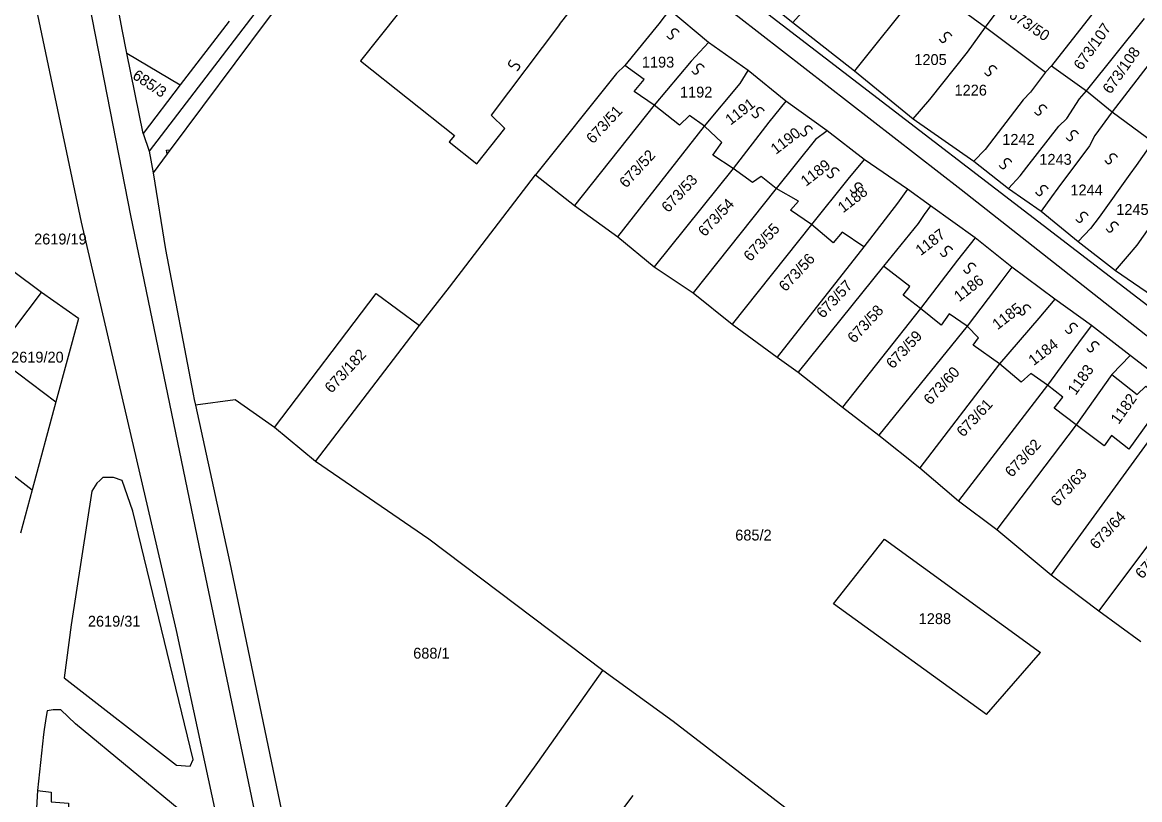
# Model space of a CAD drawing. Extents: x -581999 to -572728, y -1219553 to -1212032.
# Drawn here: x -577734.8 to -577529.2, y -1215188.7 to -1215045.8 of the extents above; entities that cross this region are included whole.
import ezdxf

# ---------------------------------------------------------------- set-up
doc = ezdxf.new("R2010")
doc.units = 0
for name, color, linetype in [('Vrstva 1', 7, 'Continuous'), ('Vrstva 2', 7, 'Continuous'), ('Vrstva 4', 7, 'Continuous'), ('Vrstva 6', 7, 'Continuous')]:
    doc.layers.add(name, color=color, linetype=linetype)

msp = doc.modelspace()

# ---------------------------------------------------------------- linework, layer by layer
at = {"layer": 'Vrstva 1'}
for p, q in [((-577673.556, -1215019.936), (-577711.491, -1215069.479)), ((-577535.094, -1215040.597), (-577545.399, -1215053.759)), ((-577538.974, -1215058.351), (-577528.341, -1215045.029)), ((-577523.704, -1215048.505), (-577534.231, -1215062.226)), ((-577715.581, -1215051.435), (-577705.764, -1215057.281)), ((-577545.399, -1215053.759), (-577546.537, -1215054.912)), ((-577545.399, -1215053.759), (-577538.974, -1215058.351)), ((-577540.279, -1215059.856), (-577538.974, -1215058.351)), ((-577538.974, -1215058.351), (-577534.231, -1215062.226)), ((-577542.618, -1215063.422), (-577540.279, -1215059.856)), ((-577618.55, -1215061.007), (-577633.188, -1215079.472)), ((-577534.231, -1215062.226), (-577537.437, -1215066.589)), ((-577534.231, -1215062.226), (-577526.784, -1215067.735)), ((-577526.784, -1215067.735), (-577529.854, -1215072.121)), ((-577688.434, -1215120.263), (-577669.721, -1215095.649)), ((-577669.721, -1215095.649), (-577661.746, -1215101.495)), ((-577585.536, -1215152.72), (-577576.155, -1215140.815)), ((-577576.155, -1215140.815), (-577547.458, -1215161.693)), ((-577557.391, -1215173.081), (-577585.536, -1215152.72)), ((-577557.391, -1215173.081), (-577547.458, -1215161.693))]:
    msp.add_line(p, q, dxfattribs=at)
for points in [[(-577723.919, -1215082.491), (-577736.309, -1215023.635), (-577745.87, -1214975.785)], [(-577468.366, -1215152.089), (-577468.704, -1215147.994), (-577523.492, -1215106.889), (-577562.025, -1215076.592), (-577603.116, -1215044.7), (-577656.7, -1215006.145), (-577660.535, -1215010.928), (-577662.179, -1215009.511)], [(-577662.179, -1215009.511), (-577689.755, -1215045.301), (-577707.587, -1215069.22)], [(-577701.896, -1215143.742), (-577714.827, -1215081.288), (-577725.151, -1215028.582)], [(-577663.667, -1215030.608), (-577667.319, -1215035.214), (-577661.98, -1215039.447), (-577672.596, -1215052.837), (-577655.293, -1215066.556), (-577656.248, -1215067.76), (-577651.177, -1215071.782), (-577646.036, -1215065.3), (-577648.509, -1215062.854)], [(-577635.968, -1215046.133), (-577634.205, -1215043.911), (-577639.06, -1215040.059), (-577640.196, -1215041.491), (-577654.761, -1215029.936), (-577658.528, -1215034.685), (-577663.667, -1215030.608)], [(-577557.554, -1215046.669), (-577546.794, -1215032.149)], [(-577602.967, -1215037.844), (-577593.03, -1215045.819)], [(-577716.433, -1215047.072), (-577717.402, -1215041.813)], [(-577458.025, -1215139.972), (-577460.399, -1215142.276), (-577464.051, -1215143.693), (-577466.426, -1215142.984), (-577477.566, -1215135.366), (-577526.874, -1215098.513), (-577601.076, -1215041.539)], [(-577570.09, -1215040.151), (-577581.673, -1215054.687)], [(-577564.365, -1215041.64), (-577557.554, -1215046.669)], [(-577608.54, -1215049.445), (-577615.704, -1215043.463), (-577617.706, -1215046.026)], [(-577593.03, -1215045.819), (-577590.451, -1215042.932)], [(-577696.726, -1215045.571), (-577705.764, -1215057.281), (-577712.59, -1215066.224)], [(-577635.968, -1215046.133), (-577648.509, -1215062.854)], [(-577617.706, -1215046.026), (-577623.934, -1215053.714)], [(-577593.03, -1215045.819), (-577581.673, -1215054.687)], [(-577712.59, -1215066.224), (-577715.581, -1215051.435), (-577716.433, -1215047.072)], [(-577560.891, -1215051.238), (-577557.554, -1215046.669)], [(-577557.554, -1215046.669), (-577546.537, -1215054.912)], [(-577608.54, -1215049.445), (-577611.715, -1215052.893)], [(-577601.261, -1215054.642), (-577608.54, -1215049.445)], [(-577567.786, -1215059.927), (-577560.891, -1215051.238)], [(-577623.934, -1215053.714), (-577625.49, -1215055.16), (-577640.355, -1215073.829)], [(-577618.55, -1215061.007), (-577622.244, -1215058.485), (-577620.382, -1215056.247), (-577623.934, -1215053.714)], [(-577611.715, -1215052.893), (-577618.55, -1215061.007)], [(-577602.743, -1215056.996), (-577601.261, -1215054.642)], [(-577594.318, -1215060.285), (-577601.261, -1215054.642)], [(-577581.673, -1215054.687), (-577570.907, -1215063.513)], [(-577546.537, -1215054.912), (-577549.317, -1215058.588)], [(-577609.27, -1215064.877), (-577602.743, -1215056.996)], [(-577549.317, -1215058.588), (-577550.651, -1215060.035)], [(-577594.318, -1215060.285), (-577597.446, -1215064.109)], [(-577586.712, -1215065.706), (-577594.318, -1215060.285)], [(-577570.907, -1215063.513), (-577567.786, -1215059.927)], [(-577550.651, -1215060.035), (-577557.658, -1215069.17)], [(-577609.27, -1215064.877), (-577612.014, -1215062.922), (-577613.874, -1215064.661), (-577618.55, -1215061.007)], [(-577597.446, -1215064.109), (-577603.976, -1215072.664)], [(-577570.907, -1215063.513), (-577559.688, -1215071.321)], [(-577544.062, -1215064.868), (-577542.618, -1215063.422)], [(-577712.59, -1215066.224), (-577711.491, -1215069.479), (-577710.757, -1215073.472)], [(-577625.247, -1215085.232), (-577609.27, -1215064.877)], [(-577603.976, -1215072.664), (-577607.725, -1215070.197), (-577606.11, -1215067.833), (-577609.27, -1215064.877)], [(-577586.712, -1215065.706), (-577588.867, -1215067.299)], [(-577579.879, -1215071.011), (-577586.712, -1215065.706)], [(-577551.178, -1215074.002), (-577549.989, -1215072.414), (-577544.062, -1215064.868)], [(-577537.437, -1215066.589), (-577538.441, -1215068.486)], [(-577588.867, -1215067.299), (-577596.065, -1215076.354)], [(-577538.441, -1215068.486), (-577544.288, -1215076.252), (-577545.449, -1215077.843)], [(-577708.13, -1215069.948), (-577710.757, -1215073.472)], [(-577708.262, -1215069.297), (-577707.587, -1215069.22)], [(-577708.13, -1215069.948), (-577708.262, -1215069.297)], [(-577707.587, -1215069.22), (-577708.13, -1215069.948)], [(-577557.658, -1215069.17), (-577559.688, -1215071.321)], [(-577603.976, -1215072.664), (-577618.524, -1215090.759)], [(-577596.065, -1215076.354), (-577598.854, -1215074.125), (-577600.463, -1215075.24), (-577603.976, -1215072.664)], [(-577579.879, -1215071.011), (-577582.907, -1215074.582)], [(-577571.902, -1215076.452), (-577579.879, -1215071.011)], [(-577559.688, -1215071.321), (-577553.344, -1215076.331)], [(-577529.854, -1215072.121), (-577530.984, -1215073.688)], [(-577710.757, -1215073.472), (-577708.465, -1215087.533)], [(-577680.87, -1215126.566), (-577661.746, -1215101.495), (-577656.175, -1215094.474), (-577640.355, -1215073.829)], [(-577640.355, -1215073.829), (-577633.188, -1215079.472)], [(-577582.907, -1215074.582), (-577589.602, -1215082.966)], [(-577553.344, -1215076.331), (-577551.178, -1215074.002)], [(-577530.984, -1215073.688), (-577536.679, -1215081.598), (-577538.231, -1215083.668)], [(-577596.065, -1215076.354), (-577611.355, -1215095.505)], [(-577589.602, -1215082.966), (-577593.449, -1215080.28), (-577591.961, -1215078.666), (-577596.065, -1215076.354)], [(-577571.902, -1215076.452), (-577573.774, -1215079.021)], [(-577567.714, -1215079.5), (-577571.902, -1215076.452)], [(-577553.344, -1215076.331), (-577547.321, -1215080.519)], [(-577573.774, -1215079.021), (-577579.968, -1215087.07)], [(-577545.449, -1215077.843), (-577547.321, -1215080.519)], [(-577531.448, -1215088.824), (-577529.642, -1215086.764), (-577524.249, -1215079.096)], [(-577633.188, -1215079.472), (-577625.247, -1215085.232)], [(-577568.839, -1215081.126), (-577569.963, -1215082.751), (-577576.323, -1215090.63)], [(-577567.714, -1215079.5), (-577568.839, -1215081.126)], [(-577559.45, -1215085.371), (-577567.714, -1215079.5)], [(-577547.321, -1215080.519), (-577540.541, -1215086.046)], [(-577710.024, -1215142.271), (-577723.919, -1215082.491)], [(-577589.602, -1215082.966), (-577604.191, -1215101.257)], [(-577579.968, -1215087.07), (-577583.964, -1215084.338), (-577585.577, -1215086.326), (-577589.602, -1215082.966)], [(-577625.247, -1215085.232), (-577618.524, -1215090.759)], [(-577538.231, -1215083.668), (-577540.541, -1215086.046)], [(-577579.968, -1215087.07), (-577595.924, -1215107.351)], [(-577559.45, -1215085.371), (-577562.694, -1215089.482)], [(-577552.731, -1215090.785), (-577559.45, -1215085.371)], [(-577540.541, -1215086.046), (-577533.656, -1215091.398)], [(-577708.465, -1215087.533), (-577703.38, -1215114.137), (-577703.163, -1215115.146)], [(-577533.656, -1215091.398), (-577531.448, -1215088.824)], [(-577731.281, -1215095.459), (-577736.638, -1215091.441)], [(-577618.524, -1215090.759), (-577611.355, -1215095.505)], [(-577576.323, -1215090.63), (-577592.042, -1215110.089)], [(-577569.558, -1215098.368), (-577572.744, -1215095.942), (-577571.503, -1215094.325), (-577576.323, -1215090.63)], [(-577562.694, -1215089.482), (-577569.558, -1215098.368)], [(-577552.731, -1215090.785), (-577554.559, -1215093.239)], [(-577544.801, -1215096.653), (-577552.731, -1215090.785)], [(-577533.656, -1215091.398), (-577525.835, -1215096.718)], [(-577554.559, -1215093.239), (-577560.92, -1215101.622)], [(-577738.462, -1215104.933), (-577731.281, -1215095.459)], [(-577724.497, -1215100.209), (-577731.281, -1215095.459)], [(-577611.355, -1215095.505), (-577604.191, -1215101.257)], [(-577544.801, -1215096.653), (-577547.77, -1215100.186)], [(-577538.081, -1215101.506), (-577544.801, -1215096.653)], [(-577569.558, -1215098.368), (-577583.889, -1215116.517)], [(-577560.92, -1215101.622), (-577564.246, -1215099.366), (-577565.736, -1215101.48), (-577569.558, -1215098.368)], [(-577724.497, -1215100.209), (-577728.621, -1215115.556)], [(-577604.191, -1215101.257), (-577595.924, -1215107.351)], [(-577560.92, -1215101.622), (-577577.17, -1215121.704)], [(-577554.963, -1215108.564), (-577559.831, -1215105.137), (-577558.838, -1215103.77), (-577560.92, -1215101.622)], [(-577547.77, -1215100.186), (-577554.963, -1215108.564)], [(-577538.081, -1215101.506), (-577539.802, -1215103.772)], [(-577530.925, -1215107.032), (-577538.081, -1215101.506)], [(-577539.802, -1215103.772), (-577546.164, -1215112.491)], [(-577740.046, -1215106.975), (-577728.621, -1215115.556)], [(-577595.924, -1215107.351), (-577592.042, -1215110.089)], [(-577530.925, -1215107.032), (-577534.345, -1215110.542)], [(-577521.457, -1215114.361), (-577530.925, -1215107.032)], [(-577554.963, -1215108.564), (-577569.679, -1215127.679)], [(-577546.164, -1215112.491), (-577549.245, -1215110.321), (-577550.98, -1215111.934), (-577554.963, -1215108.564)], [(-577592.042, -1215110.089), (-577583.889, -1215116.517)], [(-577534.345, -1215110.542), (-577540.875, -1215119.765)], [(-577534.345, -1215110.542), (-577529.65, -1215114.185), (-577528.04, -1215112.697), (-577524.723, -1215115.338), (-577531.179, -1215124.287), (-577534.374, -1215121.772), (-577535.739, -1215123.636), (-577540.875, -1215119.765)], [(-577546.164, -1215112.491), (-577562.524, -1215133.763)], [(-577540.875, -1215119.765), (-577544.958, -1215116.714), (-577543.344, -1215114.727), (-577546.164, -1215112.491)], [(-577728.621, -1215115.556), (-577732.97, -1215131.775)], [(-577703.163, -1215115.146), (-577702.946, -1215116.155)], [(-577680.87, -1215126.566), (-577688.434, -1215120.263), (-577695.654, -1215115.171), (-577702.946, -1215116.155)], [(-577702.946, -1215116.155), (-577696.642, -1215145.145)], [(-577521.457, -1215114.361), (-577545.457, -1215147.398)], [(-577583.889, -1215116.517), (-577577.17, -1215121.704)], [(-577748.348, -1215119.858), (-577732.97, -1215131.775)], [(-577540.875, -1215119.765), (-577555.475, -1215139.062)], [(-577577.17, -1215121.704), (-577569.679, -1215127.679)], [(-577628.008, -1215164.953), (-577659.981, -1215140.821), (-577680.87, -1215126.566)], [(-577569.679, -1215127.679), (-577562.524, -1215133.763)], [(-577727.135, -1215166.354), (-577706.438, -1215182.397), (-577703.934, -1215182.592), (-577703.392, -1215181.328), (-577714.491, -1215135.656), (-577716.437, -1215130.032), (-577718.046, -1215129.48), (-577720.016, -1215129.468), (-577720.555, -1215130.008), (-577721.093, -1215130.548), (-577721.994, -1215131.991), (-577725.845, -1215156.588)], [(-577732.97, -1215131.775), (-577735.148, -1215139.729)], [(-577562.524, -1215133.763), (-577555.475, -1215139.062)], [(-577521.695, -1215133.965), (-577536.704, -1215153.978)], [(-577555.475, -1215139.062), (-577545.457, -1215147.398)], [(-577695.99, -1215205.934), (-577706.442, -1215157.644), (-577710.024, -1215142.271)], [(-577689.516, -1215202.993), (-577701.896, -1215143.742)], [(-577696.642, -1215145.145), (-577686.243, -1215194.921), (-577678.89, -1215204.729), (-577664.447, -1215215.993)], [(-577545.457, -1215147.398), (-577536.704, -1215153.978)], [(-577536.704, -1215153.978), (-577528.998, -1215159.615)], [(-577725.845, -1215156.588), (-577727.135, -1215166.354)], [(-577664.447, -1215215.993), (-577639.978, -1215181.907), (-577628.008, -1215164.953)], [(-577588.924, -1215194.273), (-577590.497, -1215193.234), (-577615.032, -1215174.331), (-577628.008, -1215164.953)], [(-577704.52, -1215191.702), (-577714.775, -1215183.231), (-577725.033, -1215174.757), (-577727.707, -1215172.209), (-577729.139, -1215172.201), (-577730.214, -1215172.375), (-577730.397, -1215173.46), (-577730.763, -1215175.81), (-577730.927, -1215176.755)], [(-577730.927, -1215176.755), (-577732.038, -1215187.064)], [(-577732.038, -1215187.064), (-577732.616, -1215197.916)]]:
    msp.add_lwpolyline(points, dxfattribs=at)
at = {"layer": 'Vrstva 4'}
msp.add_line((-577622.477, -1215187.981), (-577624.351, -1215190.508), dxfattribs=at)
msp.add_lwpolyline([(-577732.038, -1215187.064), (-577729.524, -1215187.384), (-577729.531, -1215189.133), (-577726.321, -1215189.4), (-577726.01, -1215196.647)], dxfattribs=at)
at = {"layer": 'Vrstva 6'}
for points in [[(-577616.234, -1215048.22), (-577615.754, -1215048.927), (-577615.06, -1215048.616), (-577614.983, -1215048.216), (-577615.219, -1215047.871), (-577615.304, -1215047.539), (-577615.222, -1215047.249), (-577615.078, -1215047.069), (-577614.842, -1215046.941), (-577614.477, -1215046.977), (-577614.05, -1215047.416), (-577613.995, -1215047.589)], [(-577566.074, -1215048.864), (-577565.594, -1215049.571), (-577564.9, -1215049.26), (-577564.823, -1215048.86), (-577565.059, -1215048.515), (-577565.144, -1215048.183), (-577565.062, -1215047.893), (-577564.918, -1215047.713), (-577564.682, -1215047.585), (-577564.317, -1215047.621), (-577563.89, -1215048.06), (-577563.835, -1215048.233)], [(-577644.907, -1215052.647), (-577645.494, -1215053.269), (-577645.039, -1215053.878), (-577644.633, -1215053.866), (-577644.347, -1215053.561), (-577644.041, -1215053.407), (-577643.741, -1215053.423), (-577643.534, -1215053.525), (-577643.358, -1215053.728), (-577643.313, -1215054.092), (-577643.648, -1215054.604), (-577643.806, -1215054.696)], [(-577611.632, -1215054.681), (-577611.152, -1215055.388), (-577610.458, -1215055.077), (-577610.381, -1215054.677), (-577610.617, -1215054.332), (-577610.702, -1215054), (-577610.62, -1215053.71), (-577610.476, -1215053.53), (-577610.24, -1215053.402), (-577609.875, -1215053.438), (-577609.448, -1215053.877), (-577609.393, -1215054.05)], [(-577557.776, -1215054.983), (-577557.296, -1215055.69), (-577556.602, -1215055.379), (-577556.525, -1215054.979), (-577556.761, -1215054.634), (-577556.846, -1215054.302), (-577556.764, -1215054.012), (-577556.62, -1215053.832), (-577556.384, -1215053.704), (-577556.019, -1215053.74), (-577555.592, -1215054.179), (-577555.537, -1215054.352)], [(-577600.589, -1215062.681), (-577600.109, -1215063.388), (-577599.415, -1215063.077), (-577599.338, -1215062.677), (-577599.574, -1215062.332), (-577599.659, -1215062), (-577599.577, -1215061.71), (-577599.433, -1215061.53), (-577599.197, -1215061.402), (-577598.832, -1215061.438), (-577598.405, -1215061.877), (-577598.35, -1215062.05)], [(-577548.568, -1215062.212), (-577548.088, -1215062.919), (-577547.394, -1215062.608), (-577547.317, -1215062.208), (-577547.553, -1215061.863), (-577547.638, -1215061.531), (-577547.556, -1215061.241), (-577547.412, -1215061.061), (-577547.176, -1215060.933), (-577546.811, -1215060.969), (-577546.384, -1215061.408), (-577546.329, -1215061.581)], [(-577591.693, -1215066.065), (-577591.213, -1215066.772), (-577590.519, -1215066.461), (-577590.442, -1215066.061), (-577590.678, -1215065.716), (-577590.763, -1215065.384), (-577590.681, -1215065.094), (-577590.537, -1215064.914), (-577590.301, -1215064.786), (-577589.936, -1215064.822), (-577589.509, -1215065.261), (-577589.454, -1215065.434)], [(-577542.754, -1215066.922), (-577542.274, -1215067.629), (-577541.58, -1215067.318), (-577541.503, -1215066.918), (-577541.739, -1215066.573), (-577541.824, -1215066.241), (-577541.742, -1215065.951), (-577541.598, -1215065.771), (-577541.362, -1215065.643), (-577540.997, -1215065.679), (-577540.57, -1215066.118), (-577540.515, -1215066.291)], [(-577555.052, -1215072.079), (-577554.572, -1215072.786), (-577553.878, -1215072.475), (-577553.801, -1215072.075), (-577554.037, -1215071.73), (-577554.122, -1215071.398), (-577554.04, -1215071.108), (-577553.896, -1215070.928), (-577553.66, -1215070.8), (-577553.295, -1215070.836), (-577552.868, -1215071.275), (-577552.813, -1215071.448)], [(-577535.6, -1215071.182), (-577535.12, -1215071.889), (-577534.426, -1215071.578), (-577534.349, -1215071.178), (-577534.585, -1215070.833), (-577534.67, -1215070.501), (-577534.588, -1215070.211), (-577534.444, -1215070.031), (-577534.208, -1215069.903), (-577533.843, -1215069.939), (-577533.416, -1215070.378), (-577533.361, -1215070.551)], [(-577586.785, -1215073.757), (-577586.305, -1215074.464), (-577585.611, -1215074.153), (-577585.534, -1215073.753), (-577585.77, -1215073.408), (-577585.855, -1215073.076), (-577585.773, -1215072.786), (-577585.629, -1215072.606), (-577585.393, -1215072.478), (-577585.028, -1215072.514), (-577584.601, -1215072.953), (-577584.546, -1215073.126)], [(-577582.49, -1215076.526), (-577582.01, -1215077.233), (-577581.316, -1215076.922), (-577581.239, -1215076.522), (-577581.475, -1215076.177), (-577581.56, -1215075.845), (-577581.478, -1215075.555), (-577581.334, -1215075.375), (-577581.098, -1215075.247), (-577580.733, -1215075.283), (-577580.306, -1215075.722), (-577580.251, -1215075.895)], [(-577548.344, -1215077.013), (-577547.864, -1215077.72), (-577547.17, -1215077.409), (-577547.093, -1215077.009), (-577547.329, -1215076.664), (-577547.414, -1215076.332), (-577547.332, -1215076.042), (-577547.188, -1215075.862), (-577546.952, -1215075.734), (-577546.587, -1215075.77), (-577546.16, -1215076.209), (-577546.105, -1215076.382)], [(-577540.966, -1215081.947), (-577540.486, -1215082.654), (-577539.792, -1215082.343), (-577539.715, -1215081.943), (-577539.951, -1215081.598), (-577540.036, -1215081.266), (-577539.954, -1215080.976), (-577539.81, -1215080.796), (-577539.574, -1215080.668), (-577539.209, -1215080.704), (-577538.782, -1215081.143), (-577538.727, -1215081.316)], [(-577535.376, -1215083.741), (-577534.896, -1215084.448), (-577534.202, -1215084.137), (-577534.125, -1215083.737), (-577534.361, -1215083.392), (-577534.446, -1215083.06), (-577534.364, -1215082.77), (-577534.22, -1215082.59), (-577533.984, -1215082.462), (-577533.619, -1215082.498), (-577533.192, -1215082.937), (-577533.137, -1215083.11)], [(-577565.925, -1215088.218), (-577565.445, -1215088.925), (-577564.751, -1215088.614), (-577564.674, -1215088.214), (-577564.91, -1215087.869), (-577564.995, -1215087.537), (-577564.913, -1215087.247), (-577564.769, -1215087.067), (-577564.533, -1215086.939), (-577564.168, -1215086.975), (-577563.741, -1215087.414), (-577563.686, -1215087.587)], [(-577561.631, -1215091.295), (-577561.151, -1215092.002), (-577560.457, -1215091.691), (-577560.38, -1215091.291), (-577560.616, -1215090.946), (-577560.701, -1215090.614), (-577560.619, -1215090.324), (-577560.475, -1215090.144), (-577560.239, -1215090.016), (-577559.874, -1215090.052), (-577559.447, -1215090.491), (-577559.392, -1215090.664)], [(-577551.508, -1215098.987), (-577551.028, -1215099.694), (-577550.334, -1215099.383), (-577550.257, -1215098.983), (-577550.493, -1215098.638), (-577550.578, -1215098.306), (-577550.496, -1215098.016), (-577550.352, -1215097.836), (-577550.116, -1215097.708), (-577549.751, -1215097.744), (-577549.324, -1215098.183), (-577549.269, -1215098.356)], [(-577542.919, -1215102.371), (-577542.439, -1215103.078), (-577541.745, -1215102.767), (-577541.668, -1215102.367), (-577541.904, -1215102.022), (-577541.989, -1215101.69), (-577541.907, -1215101.4), (-577541.763, -1215101.22), (-577541.527, -1215101.092), (-577541.162, -1215101.128), (-577540.735, -1215101.567), (-577540.68, -1215101.74)], [(-577538.931, -1215105.756), (-577538.451, -1215106.463), (-577537.757, -1215106.152), (-577537.68, -1215105.752), (-577537.916, -1215105.407), (-577538.001, -1215105.075), (-577537.919, -1215104.785), (-577537.775, -1215104.605), (-577537.539, -1215104.477), (-577537.174, -1215104.513), (-577536.747, -1215104.952), (-577536.692, -1215105.125)]]:
    msp.add_open_spline(points, degree=2, dxfattribs=at)

# ---------------------------------------------------------------- texts
at = {"layer": 'Vrstva 2'}
for s, rotation, p in [('673/50', 326.2453, (-577553.432, -1215044.783)), ('673/107', 54.85674, (-577539.889, -1215054.716)), ('673/108', 54.85674, (-577534.557, -1215059.084)), ('685/3', 326.2453, (-577714.702, -1215055.978)), ('1191', 37.57584, (-577604.484, -1215064.769)), ('673/51', 47.37091, (-577629.779, -1215068.226)), ('1190', 37.57584, (-577596.138, -1215070.15)), ('673/52', 47.37091, (-577623.695, -1215076.349)), ('1189', 37.57584, (-577590.605, -1215076.03)), ('673/53', 47.37091, (-577615.944, -1215080.877)), ('1188', 37.57584, (-577583.773, -1215080.903)), ('673/54', 47.37091, (-577609.206, -1215085.305)), ('673/55', 47.37091, (-577600.828, -1215089.878)), ('1187', 37.57584, (-577569.487, -1215088.782)), ('673/56', 47.37091, (-577594.346, -1215095.415)), ('673/57', 47.37091, (-577587.439, -1215100.33)), ('1186', 37.57584, (-577562.411, -1215097.247)), ('1185', 37.57584, (-577555.353, -1215102.404)), ('673/58', 47.37091, (-577581.719, -1215104.898)), ('673/59', 47.37091, (-577574.604, -1215109.613)), ('1184', 37.57584, (-577548.709, -1215109.006)), ('673/182', 47.37091, (-577677.918, -1215114.098)), ('673/60', 47.37091, (-577567.7, -1215116.248)), ('1183', 54.59048, (-577540.975, -1215114.463)), ('1182', 54.59048, (-577533.061, -1215119.821)), ('673/61', 47.37091, (-577561.635, -1215122.164)), ('673/62', 47.37091, (-577552.728, -1215129.567)), ('673/63', 47.37091, (-577544.31, -1215134.957)), ('673/64', 47.37091, (-577537.13, -1215142.827)), ('673/65', 47.37091, (-577528.751, -1215148.259))]:
    msp.add_text(s, height=2, rotation=rotation, dxfattribs=at).set_placement(p)
for s, p in [('1193', (-577620.8, -1215054.08)), ('1205', (-577570.659, -1215053.612)), ('1192', (-577613.787, -1215059.592)), ('1226', (-577563.265, -1215059.236)), ('1242', (-577554.479, -1215068.293)), ('1243', (-577547.661, -1215071.965)), ('1244', (-577541.944, -1215077.595)), ('1245', (-577533.503, -1215081.183)), ('2619/19', (-577732.637, -1215086.617)), ('2619/20', (-577736.87, -1215108.345)), ('685/2', (-577603.618, -1215141.066)), ('2619/31', (-577722.742, -1215156.915)), ('1288', (-577569.857, -1215156.446)), ('688/1', (-577662.88, -1215162.795))]:
    msp.add_text(s, height=2, dxfattribs=at).set_placement(p)

doc.saveas('drawing.dxf')
